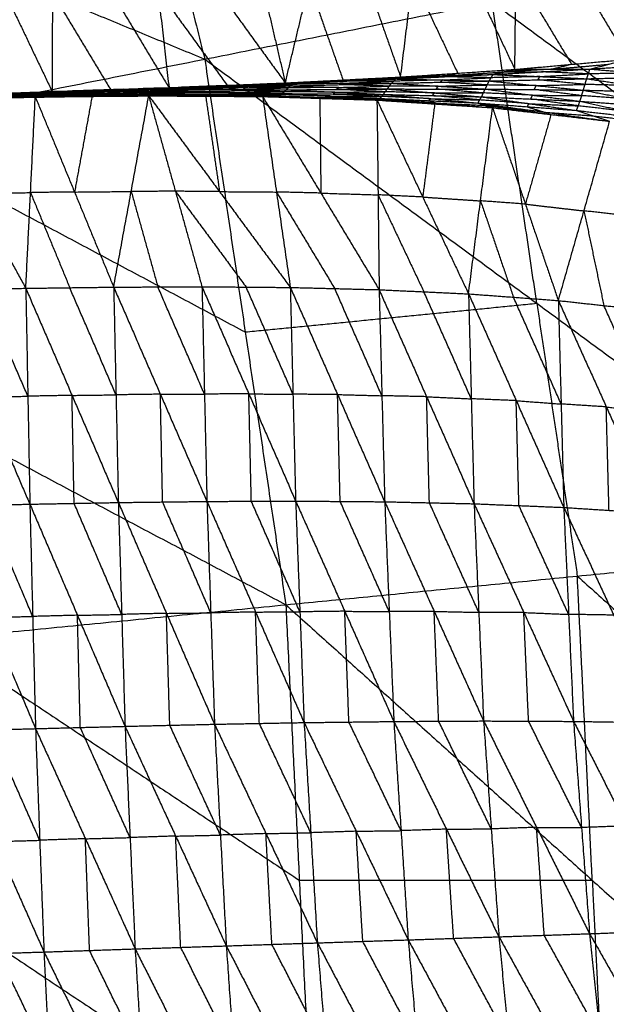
# Model space of a CAD drawing. Header units: millimetres. Extents: x -106 to 110, y -96 to 120.
# Tile 908 of 1020: x 66 to 73, y 14 to 26. Entities that reach past the tile are written whole.
import ezdxf

# ---------------------------------------------------------------- set-up
doc = ezdxf.new("R2010")
doc.units = ezdxf.units.MM
doc.header["$MEASUREMENT"] = 0
doc.layers.add('Default', color=7, linetype='Continuous', true_color=0x000000)

msp = doc.modelspace()

# ---------------------------------------------------------------- linework, layer by layer
at = {"layer": 'Default'}
for points in [[(66.306, 31.517, 4.188), (67.11, 28.31, 4.188), (67.913, 25.102, 4.188)], [(58.269, 29.079, 3.952), (63.091, 27.091, 4.07), (67.913, 25.102, 4.188)], [(71.628, 24.979, 0.912), (71.64, 26.146, 0.048), (71.653, 27.312, -0.817)], [(71.653, 27.312, -0.817), (72.319, 26.206, 0.12), (72.985, 25.1, 1.058)], [(68.878, 24.817, 0.674), (69.163, 26.006, -0.198), (69.447, 27.195, -1.069)], [(69.447, 27.195, -1.069), (69.853, 26.041, -0.142), (70.259, 24.888, 0.785)], [(70.259, 24.888, 0.785), (70.405, 26.069, -0.084), (70.551, 27.25, -0.953)], [(70.551, 27.25, -0.953), (71.09, 26.115, -0.02), (71.628, 24.979, 0.912)], [(66.087, 24.71, 0.496), (66.093, 25.886, -0.414), (66.099, 27.061, -1.323)], [(66.099, 27.061, -1.323), (66.792, 25.91, -0.373), (67.485, 24.76, 0.578)], [(67.217, 27.103, -1.252), (67.351, 25.931, -0.337), (67.485, 24.76, 0.578)], [(67.217, 27.103, -1.252), (68.048, 25.96, -0.289), (68.878, 24.817, 0.674)], [(68.333, 27.147, -1.169), (68.605, 25.982, -0.247), (68.878, 24.817, 0.674)], [(64.983, 27.02, -1.383), (65.535, 25.865, -0.444), (66.087, 24.71, 0.496)], [(67.913, 25.102, 4.188), (71.355, 25.787, 4.432), (74.797, 26.472, 4.676)], [(71.64, 26.146, 0.048), (71.974, 25.593, 0.516), (72.307, 25.04, 0.985)], [(69.163, 26.006, -0.198), (69.366, 25.429, 0.266), (69.569, 24.852, 0.729)], [(70.405, 26.069, -0.084), (70.675, 25.501, 0.382), (70.944, 24.933, 0.849)], [(66.093, 25.886, -0.414), (66.439, 25.31, 0.062), (66.786, 24.735, 0.537)], [(67.351, 25.931, -0.337), (67.766, 25.36, 0.144), (68.182, 24.788, 0.626)], [(71.355, 25.787, 4.432), (73.344, 24.323, 4.554), (75.333, 22.86, 4.676)], [(71.891, 22.175, 4.432), (71.623, 23.981, 4.432), (71.355, 25.787, 4.432)], [(59.675, 23.464, 3.952), (63.794, 24.283, 4.07), (67.913, 25.102, 4.188)], [(67.913, 25.102, 4.188), (68.398, 21.831, 4.188), (68.884, 18.561, 4.188)], [(67.913, 25.102, 4.188), (71.891, 22.175, 4.432), (75.869, 19.249, 4.676)], [(71.628, 24.979, 0.912), (72.307, 25.04, 0.985), (72.985, 25.1, 1.058)], [(72.078, 24.981, 0.898), (72.417, 25.011, 0.934), (72.756, 25.041, 0.97)], [(72.307, 25.04, 0.985), (72.192, 25.01, 0.941), (72.078, 24.981, 0.898)], [(72.527, 24.983, 0.883), (72.756, 25.041, 0.97), (72.985, 25.1, 1.058)], [(72.527, 24.983, 0.883), (73.094, 25.021, 0.919), (73.661, 25.058, 0.955)], [(70.201, 24.864, 0.737), (70.785, 24.891, 0.773), (71.368, 24.918, 0.81)], [(70.259, 24.888, 0.785), (70.944, 24.933, 0.849), (71.628, 24.979, 0.912)], [(70.259, 24.888, 0.785), (70.814, 24.903, 0.797), (71.368, 24.918, 0.81)], [(70.814, 24.903, 0.797), (71.156, 24.926, 0.829), (71.498, 24.949, 0.861)], [(70.944, 24.933, 0.849), (70.879, 24.918, 0.823), (70.814, 24.903, 0.797)], [(71.32, 24.84, 0.745), (71.344, 24.879, 0.777), (71.368, 24.918, 0.81)], [(71.368, 24.918, 0.81), (71.948, 24.95, 0.847), (72.527, 24.983, 0.883)], [(71.368, 24.918, 0.81), (71.498, 24.949, 0.861), (71.628, 24.979, 0.912)], [(71.368, 24.918, 0.81), (71.928, 24.893, 0.801), (72.489, 24.867, 0.792)], [(72.078, 24.981, 0.898), (71.788, 24.965, 0.879), (71.498, 24.949, 0.861)], [(71.498, 24.949, 0.861), (71.723, 24.95, 0.854), (71.948, 24.95, 0.847)], [(71.628, 24.979, 0.912), (72.078, 24.981, 0.898), (72.527, 24.983, 0.883)], [(71.928, 24.893, 0.801), (72.218, 24.909, 0.819), (72.508, 24.925, 0.837)], [(72.508, 24.925, 0.837), (72.228, 24.938, 0.842), (71.948, 24.95, 0.847)], [(72.489, 24.867, 0.792), (72.508, 24.925, 0.837), (72.527, 24.983, 0.883)], [(73.083, 24.938, 0.857), (72.795, 24.931, 0.847), (72.508, 24.925, 0.837)], [(72.527, 24.983, 0.883), (73.083, 24.938, 0.857), (73.638, 24.892, 0.831)], [(67.485, 24.76, 0.578), (68.182, 24.788, 0.626), (68.878, 24.817, 0.674)], [(67.485, 24.76, 0.578), (68.238, 24.787, 0.62), (68.99, 24.814, 0.661)], [(67.634, 24.765, 0.583), (68.01, 24.779, 0.604), (68.386, 24.792, 0.625)], [(67.782, 24.77, 0.588), (68.386, 24.792, 0.625), (68.99, 24.814, 0.661)], [(68.182, 24.788, 0.626), (68.21, 24.788, 0.623), (68.238, 24.787, 0.62)], [(68.238, 24.787, 0.62), (68.586, 24.801, 0.644), (68.934, 24.815, 0.668)], [(68.36, 24.776, 0.609), (68.662, 24.787, 0.628), (68.964, 24.798, 0.646)], [(68.964, 24.798, 0.646), (68.675, 24.795, 0.635), (68.386, 24.792, 0.625)], [(68.878, 24.817, 0.674), (69.569, 24.852, 0.729), (70.259, 24.888, 0.785)], [(68.878, 24.817, 0.674), (69.54, 24.84, 0.705), (70.201, 24.864, 0.737)], [(68.878, 24.817, 0.674), (68.934, 24.815, 0.668), (68.99, 24.814, 0.661)], [(69.54, 24.84, 0.705), (69.237, 24.828, 0.686), (68.934, 24.815, 0.668)], [(68.934, 24.815, 0.668), (69.265, 24.827, 0.683), (69.596, 24.839, 0.699)], [(68.938, 24.781, 0.63), (68.964, 24.798, 0.646), (68.99, 24.814, 0.661)], [(68.938, 24.781, 0.63), (69.543, 24.797, 0.661), (70.149, 24.812, 0.691)], [(69.57, 24.813, 0.676), (69.267, 24.806, 0.661), (68.964, 24.798, 0.646)], [(68.99, 24.814, 0.661), (69.596, 24.839, 0.699), (70.201, 24.864, 0.737)], [(68.99, 24.814, 0.661), (69.57, 24.813, 0.676), (70.149, 24.812, 0.691)], [(69.54, 24.84, 0.705), (69.885, 24.858, 0.733), (70.23, 24.876, 0.761)], [(69.569, 24.852, 0.729), (69.554, 24.846, 0.717), (69.54, 24.84, 0.705)], [(69.543, 24.797, 0.661), (69.557, 24.805, 0.669), (69.57, 24.813, 0.676)], [(70.124, 24.778, 0.685), (69.834, 24.787, 0.673), (69.543, 24.797, 0.661)], [(69.57, 24.813, 0.676), (69.872, 24.825, 0.695), (70.175, 24.838, 0.714)], [(70.175, 24.838, 0.714), (69.885, 24.838, 0.707), (69.596, 24.839, 0.699)], [(70.099, 24.744, 0.678), (70.124, 24.778, 0.685), (70.149, 24.812, 0.691)], [(70.149, 24.812, 0.691), (70.175, 24.838, 0.714), (70.201, 24.864, 0.737)], [(70.149, 24.812, 0.691), (70.734, 24.826, 0.718), (71.32, 24.84, 0.745)], [(70.149, 24.812, 0.691), (70.711, 24.778, 0.709), (71.273, 24.743, 0.726)], [(70.761, 24.852, 0.741), (70.468, 24.845, 0.727), (70.175, 24.838, 0.714)], [(70.201, 24.864, 0.737), (70.23, 24.876, 0.761), (70.259, 24.888, 0.785)], [(70.201, 24.864, 0.737), (70.761, 24.852, 0.741), (71.32, 24.84, 0.745)], [(70.814, 24.903, 0.797), (70.522, 24.889, 0.779), (70.23, 24.876, 0.761)], [(70.23, 24.876, 0.761), (70.507, 24.883, 0.767), (70.785, 24.891, 0.773)], [(70.711, 24.778, 0.709), (71.004, 24.785, 0.722), (71.297, 24.792, 0.736)], [(70.734, 24.826, 0.718), (70.748, 24.839, 0.73), (70.761, 24.852, 0.741)], [(71.297, 24.792, 0.736), (71.015, 24.809, 0.727), (70.734, 24.826, 0.718)], [(70.761, 24.852, 0.741), (71.052, 24.866, 0.759), (71.344, 24.879, 0.777)], [(71.344, 24.879, 0.777), (71.064, 24.885, 0.775), (70.785, 24.891, 0.773)], [(71.273, 24.743, 0.726), (71.297, 24.792, 0.736), (71.32, 24.84, 0.745)], [(71.884, 24.785, 0.755), (71.59, 24.789, 0.745), (71.297, 24.792, 0.736)], [(71.32, 24.84, 0.745), (71.904, 24.854, 0.768), (72.489, 24.867, 0.792)], [(71.32, 24.84, 0.745), (71.884, 24.785, 0.755), (72.448, 24.73, 0.765)], [(71.928, 24.893, 0.801), (71.636, 24.886, 0.789), (71.344, 24.879, 0.777)], [(71.884, 24.785, 0.755), (72.176, 24.792, 0.767), (72.468, 24.799, 0.778)], [(71.904, 24.854, 0.768), (71.916, 24.873, 0.785), (71.928, 24.893, 0.801)], [(72.468, 24.799, 0.778), (72.186, 24.826, 0.773), (71.904, 24.854, 0.768)], [(72.448, 24.73, 0.765), (72.468, 24.799, 0.778), (72.489, 24.867, 0.792)], [(73.048, 24.784, 0.794), (72.758, 24.792, 0.786), (72.468, 24.799, 0.778)], [(72.489, 24.867, 0.792), (73.063, 24.88, 0.811), (73.638, 24.892, 0.831)], [(72.489, 24.867, 0.792), (73.048, 24.784, 0.794), (73.608, 24.701, 0.796)], [(64.681, 24.662, 0.426), (65.624, 24.696, 0.473), (66.566, 24.729, 0.519)], [(64.681, 24.662, 0.426), (65.384, 24.686, 0.461), (66.087, 24.71, 0.496)], [(65.013, 24.675, 0.44), (65.484, 24.692, 0.463), (65.956, 24.709, 0.487)], [(65.278, 24.662, 0.435), (65.882, 24.676, 0.466), (66.486, 24.691, 0.496)], [(65.898, 24.685, 0.468), (65.596, 24.678, 0.453), (65.294, 24.671, 0.437)], [(65.31, 24.679, 0.44), (65.917, 24.697, 0.471), (66.524, 24.716, 0.502)], [(65.31, 24.679, 0.44), (65.898, 24.685, 0.468), (66.486, 24.691, 0.496)], [(65.935, 24.702, 0.478), (65.631, 24.693, 0.463), (65.328, 24.684, 0.447)], [(65.345, 24.688, 0.454), (65.956, 24.709, 0.487), (66.566, 24.729, 0.519)], [(65.345, 24.688, 0.454), (65.935, 24.702, 0.478), (66.524, 24.716, 0.502)], [(65.624, 24.696, 0.473), (65.975, 24.708, 0.49), (66.327, 24.72, 0.507)], [(65.865, 24.665, 0.467), (66.166, 24.672, 0.482), (66.468, 24.679, 0.498)], [(65.882, 24.676, 0.466), (65.89, 24.681, 0.467), (65.898, 24.685, 0.468)], [(66.468, 24.679, 0.498), (66.175, 24.678, 0.482), (65.882, 24.676, 0.466)], [(65.898, 24.685, 0.468), (66.201, 24.694, 0.483), (66.505, 24.703, 0.499)], [(66.505, 24.703, 0.499), (66.211, 24.7, 0.485), (65.917, 24.697, 0.471)], [(65.917, 24.697, 0.471), (65.926, 24.7, 0.474), (65.935, 24.702, 0.478)], [(65.935, 24.702, 0.478), (66.24, 24.712, 0.494), (66.545, 24.723, 0.51)], [(66.545, 24.723, 0.51), (66.25, 24.716, 0.498), (65.956, 24.709, 0.487)], [(66.087, 24.71, 0.496), (66.934, 24.74, 0.542), (67.782, 24.77, 0.588)], [(66.087, 24.71, 0.496), (66.786, 24.735, 0.537), (67.485, 24.76, 0.578)], [(66.087, 24.71, 0.496), (66.327, 24.72, 0.507), (66.566, 24.729, 0.519)], [(66.327, 24.72, 0.507), (66.75, 24.735, 0.531), (67.174, 24.75, 0.554)], [(66.934, 24.74, 0.542), (66.63, 24.73, 0.525), (66.327, 24.72, 0.507)], [(66.451, 24.668, 0.499), (66.468, 24.679, 0.498), (66.486, 24.691, 0.496)], [(66.451, 24.668, 0.499), (67.05, 24.676, 0.531), (67.65, 24.684, 0.563)], [(67.068, 24.687, 0.529), (66.768, 24.683, 0.514), (66.468, 24.679, 0.498)], [(66.486, 24.691, 0.496), (66.505, 24.703, 0.499), (66.524, 24.716, 0.502)], [(66.486, 24.691, 0.496), (67.088, 24.703, 0.528), (67.69, 24.716, 0.559)], [(66.486, 24.691, 0.496), (67.068, 24.687, 0.529), (67.65, 24.684, 0.563)], [(67.107, 24.716, 0.53), (66.806, 24.71, 0.515), (66.505, 24.703, 0.499)], [(66.524, 24.716, 0.502), (67.129, 24.733, 0.534), (67.734, 24.749, 0.566)], [(66.524, 24.716, 0.502), (66.545, 24.723, 0.51), (66.566, 24.729, 0.519)], [(66.524, 24.716, 0.502), (67.107, 24.716, 0.53), (67.69, 24.716, 0.559)], [(67.15, 24.739, 0.542), (66.848, 24.731, 0.526), (66.545, 24.723, 0.51)], [(66.566, 24.729, 0.519), (67.174, 24.75, 0.554), (67.782, 24.77, 0.588)], [(66.566, 24.729, 0.519), (67.15, 24.739, 0.542), (67.734, 24.749, 0.566)], [(66.786, 24.735, 0.537), (66.86, 24.738, 0.54), (66.934, 24.74, 0.542)], [(66.934, 24.74, 0.542), (67.284, 24.753, 0.563), (67.634, 24.765, 0.583)], [(67.033, 24.666, 0.538), (67.332, 24.67, 0.554), (67.632, 24.674, 0.57)], [(67.05, 24.676, 0.531), (67.059, 24.682, 0.53), (67.068, 24.687, 0.529)], [(67.632, 24.674, 0.57), (67.341, 24.675, 0.55), (67.05, 24.676, 0.531)], [(67.068, 24.687, 0.529), (67.369, 24.694, 0.545), (67.67, 24.7, 0.561)], [(67.088, 24.703, 0.528), (67.097, 24.71, 0.529), (67.107, 24.716, 0.53)], [(67.67, 24.7, 0.561), (67.379, 24.702, 0.544), (67.088, 24.703, 0.528)], [(67.107, 24.716, 0.53), (67.409, 24.724, 0.547), (67.712, 24.733, 0.563)], [(67.129, 24.733, 0.534), (67.14, 24.736, 0.538), (67.15, 24.739, 0.542)], [(67.712, 24.733, 0.563), (67.42, 24.733, 0.548), (67.129, 24.733, 0.534)], [(67.15, 24.739, 0.542), (67.454, 24.75, 0.56), (67.758, 24.76, 0.577)], [(67.758, 24.76, 0.577), (67.466, 24.755, 0.565), (67.174, 24.75, 0.554)], [(67.485, 24.76, 0.578), (67.634, 24.765, 0.583), (67.782, 24.77, 0.588)], [(67.614, 24.664, 0.577), (67.632, 24.674, 0.57), (67.65, 24.684, 0.563)], [(68.229, 24.671, 0.605), (67.93, 24.672, 0.587), (67.632, 24.674, 0.57)], [(68.238, 24.787, 0.62), (67.936, 24.776, 0.601), (67.634, 24.765, 0.583)], [(67.65, 24.684, 0.563), (67.67, 24.7, 0.561), (67.69, 24.716, 0.559)], [(67.65, 24.684, 0.563), (68.248, 24.686, 0.594), (68.846, 24.689, 0.626)], [(67.65, 24.684, 0.563), (68.229, 24.671, 0.605), (68.807, 24.658, 0.647)], [(68.268, 24.702, 0.593), (67.969, 24.701, 0.577), (67.67, 24.7, 0.561)], [(67.69, 24.716, 0.559), (67.712, 24.733, 0.563), (67.734, 24.749, 0.566)], [(67.69, 24.716, 0.559), (68.29, 24.725, 0.59), (68.89, 24.734, 0.621)], [(67.69, 24.716, 0.559), (68.268, 24.702, 0.593), (68.846, 24.689, 0.626)], [(68.312, 24.742, 0.593), (68.012, 24.737, 0.578), (67.712, 24.733, 0.563)], [(67.734, 24.749, 0.566), (68.336, 24.765, 0.598), (68.938, 24.781, 0.63)], [(67.734, 24.749, 0.566), (67.758, 24.76, 0.577), (67.782, 24.77, 0.588)], [(67.734, 24.749, 0.566), (68.312, 24.742, 0.593), (68.89, 24.734, 0.621)], [(68.36, 24.776, 0.609), (68.059, 24.768, 0.593), (67.758, 24.76, 0.577)], [(67.782, 24.77, 0.588), (68.36, 24.776, 0.609), (68.938, 24.781, 0.63)], [(68.211, 24.661, 0.612), (68.22, 24.666, 0.608), (68.229, 24.671, 0.605)], [(68.229, 24.671, 0.605), (68.528, 24.672, 0.621), (68.827, 24.674, 0.636)], [(68.248, 24.686, 0.594), (68.258, 24.694, 0.593), (68.268, 24.702, 0.593)], [(68.827, 24.674, 0.636), (68.538, 24.68, 0.615), (68.248, 24.686, 0.594)], [(68.268, 24.702, 0.593), (68.568, 24.707, 0.608), (68.868, 24.711, 0.623)], [(68.29, 24.725, 0.59), (68.301, 24.733, 0.592), (68.312, 24.742, 0.593)], [(68.868, 24.711, 0.623), (68.579, 24.718, 0.607), (68.29, 24.725, 0.59)], [(68.312, 24.742, 0.593), (68.613, 24.75, 0.61), (68.914, 24.758, 0.626)], [(68.336, 24.765, 0.598), (68.348, 24.771, 0.604), (68.36, 24.776, 0.609)], [(68.914, 24.758, 0.626), (68.625, 24.762, 0.612), (68.336, 24.765, 0.598)], [(68.807, 24.658, 0.647), (68.827, 24.674, 0.636), (68.846, 24.689, 0.626)], [(69.429, 24.66, 0.673), (69.128, 24.667, 0.655), (68.827, 24.674, 0.636)], [(68.846, 24.689, 0.626), (68.868, 24.711, 0.623), (68.89, 24.734, 0.621)], [(68.846, 24.689, 0.626), (69.429, 24.66, 0.673), (70.012, 24.631, 0.719)], [(68.846, 24.689, 0.626), (69.45, 24.684, 0.656), (70.054, 24.679, 0.686)], [(69.472, 24.706, 0.654), (69.17, 24.709, 0.638), (68.868, 24.711, 0.623)], [(68.89, 24.734, 0.621), (68.914, 24.758, 0.626), (68.938, 24.781, 0.63)], [(68.89, 24.734, 0.621), (69.495, 24.739, 0.65), (70.099, 24.744, 0.678)], [(68.89, 24.734, 0.621), (69.472, 24.706, 0.654), (70.054, 24.679, 0.686)], [(69.519, 24.763, 0.654), (69.216, 24.76, 0.64), (68.914, 24.758, 0.626)], [(68.938, 24.781, 0.63), (69.519, 24.763, 0.654), (70.099, 24.744, 0.678)], [(69.45, 24.684, 0.656), (69.461, 24.695, 0.655), (69.472, 24.706, 0.654)], [(70.033, 24.655, 0.703), (69.741, 24.669, 0.679), (69.45, 24.684, 0.656)], [(69.472, 24.706, 0.654), (69.774, 24.709, 0.668), (70.076, 24.711, 0.682)], [(69.495, 24.739, 0.65), (69.507, 24.751, 0.652), (69.519, 24.763, 0.654)], [(70.076, 24.711, 0.682), (69.785, 24.725, 0.666), (69.495, 24.739, 0.65)], [(69.519, 24.763, 0.654), (69.821, 24.77, 0.669), (70.124, 24.778, 0.685)], [(70.012, 24.631, 0.719), (70.033, 24.655, 0.703), (70.054, 24.679, 0.686)], [(70.054, 24.679, 0.686), (70.076, 24.711, 0.682), (70.099, 24.744, 0.678)], [(70.054, 24.679, 0.686), (70.62, 24.628, 0.738), (71.186, 24.576, 0.79)], [(70.054, 24.679, 0.686), (70.641, 24.664, 0.713), (71.229, 24.65, 0.739)], [(70.664, 24.697, 0.709), (70.37, 24.704, 0.695), (70.076, 24.711, 0.682)], [(70.099, 24.744, 0.678), (70.664, 24.697, 0.709), (71.229, 24.65, 0.739)], [(70.099, 24.744, 0.678), (70.686, 24.744, 0.702), (71.273, 24.743, 0.726)], [(70.711, 24.778, 0.709), (70.417, 24.778, 0.697), (70.124, 24.778, 0.685)], [(70.641, 24.664, 0.713), (70.652, 24.681, 0.711), (70.664, 24.697, 0.709)], [(70.664, 24.697, 0.709), (70.957, 24.697, 0.721), (71.251, 24.697, 0.733)], [(70.686, 24.744, 0.702), (70.698, 24.761, 0.705), (70.711, 24.778, 0.709)], [(71.251, 24.697, 0.733), (70.968, 24.72, 0.717), (70.686, 24.744, 0.702)], [(71.229, 24.65, 0.739), (71.251, 24.697, 0.733), (71.273, 24.743, 0.726)], [(71.84, 24.67, 0.756), (71.546, 24.683, 0.744), (71.251, 24.697, 0.733)], [(71.273, 24.743, 0.726), (71.84, 24.67, 0.756), (72.408, 24.597, 0.786)], [(71.273, 24.743, 0.726), (71.86, 24.737, 0.746), (72.448, 24.73, 0.765)], [(71.818, 24.624, 0.762), (71.829, 24.647, 0.759), (71.84, 24.67, 0.756)], [(71.84, 24.67, 0.756), (72.134, 24.667, 0.766), (72.428, 24.664, 0.775)], [(71.86, 24.737, 0.746), (71.872, 24.761, 0.751), (71.884, 24.785, 0.755)], [(72.428, 24.664, 0.775), (72.144, 24.7, 0.761), (71.86, 24.737, 0.746)], [(72.408, 24.597, 0.786), (72.428, 24.664, 0.775), (72.448, 24.73, 0.765)], [(72.448, 24.73, 0.765), (73.012, 24.622, 0.795), (73.575, 24.514, 0.825)], [(72.448, 24.73, 0.765), (73.028, 24.716, 0.781), (73.608, 24.701, 0.796)], [(64.524, 24.626, 0.418), (65.203, 24.637, 0.451), (65.883, 24.649, 0.484)], [(64.524, 24.626, 0.418), (65.147, 23.491, -0.52), (65.769, 22.355, -1.457)], [(65.224, 24.636, 0.448), (65.822, 24.645, 0.479), (66.42, 24.655, 0.51)], [(65.224, 24.636, 0.448), (65.554, 24.643, 0.466), (65.883, 24.649, 0.484)], [(65.835, 24.65, 0.474), (65.536, 24.645, 0.458), (65.237, 24.641, 0.443)], [(65.25, 24.645, 0.438), (65.85, 24.656, 0.468), (66.451, 24.668, 0.499)], [(65.25, 24.645, 0.438), (65.835, 24.65, 0.474), (66.42, 24.655, 0.51)], [(65.865, 24.665, 0.467), (65.564, 24.659, 0.452), (65.264, 24.653, 0.437)], [(65.278, 24.662, 0.435), (65.865, 24.665, 0.467), (66.451, 24.668, 0.499)], [(65.554, 24.643, 0.466), (65.852, 24.647, 0.481), (66.151, 24.652, 0.497)], [(65.769, 22.355, -1.457), (65.826, 23.502, -0.487), (65.883, 24.649, 0.484)], [(66.151, 24.652, 0.497), (65.987, 24.649, 0.488), (65.822, 24.645, 0.479)], [(65.822, 24.645, 0.479), (65.828, 24.648, 0.477), (65.835, 24.65, 0.474)], [(65.835, 24.65, 0.474), (66.135, 24.655, 0.489), (66.435, 24.661, 0.505)], [(65.85, 24.656, 0.468), (65.857, 24.661, 0.468), (65.865, 24.665, 0.467)], [(66.435, 24.661, 0.505), (66.143, 24.659, 0.487), (65.85, 24.656, 0.468)], [(65.883, 24.649, 0.484), (66.563, 24.656, 0.522), (67.242, 24.662, 0.561)], [(65.883, 24.649, 0.484), (66.151, 24.652, 0.497), (66.42, 24.655, 0.51)], [(65.883, 24.649, 0.484), (66.353, 23.509, -0.457), (66.822, 22.369, -1.397)], [(66.831, 24.658, 0.536), (66.491, 24.655, 0.516), (66.151, 24.652, 0.497)], [(66.151, 24.652, 0.497), (66.357, 24.654, 0.51), (66.563, 24.656, 0.522)], [(66.563, 24.656, 0.522), (66.458, 24.082, 0.033), (66.353, 23.509, -0.457)], [(66.42, 24.655, 0.51), (66.435, 24.661, 0.505), (66.451, 24.668, 0.499)], [(66.42, 24.655, 0.51), (67.017, 24.659, 0.544), (67.614, 24.664, 0.577)], [(66.42, 24.655, 0.51), (66.831, 24.658, 0.536), (67.242, 24.662, 0.561)], [(67.033, 24.666, 0.538), (66.734, 24.664, 0.521), (66.435, 24.661, 0.505)], [(66.451, 24.668, 0.499), (67.033, 24.666, 0.538), (67.614, 24.664, 0.577)], [(66.822, 22.369, -1.397), (67.032, 23.516, -0.418), (67.242, 24.662, 0.561)], [(66.831, 24.658, 0.536), (67.13, 24.661, 0.552), (67.428, 24.663, 0.569)], [(67.017, 24.659, 0.544), (66.924, 24.659, 0.54), (66.831, 24.658, 0.536)], [(67.017, 24.659, 0.544), (67.025, 24.663, 0.541), (67.033, 24.666, 0.538)], [(67.242, 24.662, 0.561), (67.428, 24.663, 0.569), (67.614, 24.664, 0.577)], [(67.242, 24.662, 0.561), (67.561, 23.518, -0.382), (67.88, 22.374, -1.325)], [(67.242, 24.662, 0.561), (67.924, 24.658, 0.606), (68.606, 24.654, 0.651)], [(67.242, 24.662, 0.561), (68.09, 23.514, -0.339), (68.938, 22.365, -1.239)], [(67.428, 24.663, 0.569), (67.676, 24.661, 0.588), (67.924, 24.658, 0.606)], [(68.11, 24.659, 0.614), (67.769, 24.661, 0.592), (67.428, 24.663, 0.569)], [(67.614, 24.664, 0.577), (68.11, 24.659, 0.614), (68.606, 24.654, 0.651)], [(67.614, 24.664, 0.577), (68.211, 24.661, 0.612), (68.807, 24.658, 0.647)], [(67.924, 24.658, 0.606), (68.007, 24.086, 0.133), (68.09, 23.514, -0.339)], [(68.211, 24.661, 0.612), (68.161, 24.66, 0.613), (68.11, 24.659, 0.614)], [(68.11, 24.659, 0.614), (68.409, 24.658, 0.632), (68.707, 24.656, 0.649)], [(68.606, 24.654, 0.651), (68.707, 24.656, 0.649), (68.807, 24.658, 0.647)], [(68.606, 24.654, 0.651), (68.772, 23.509, -0.294), (68.938, 22.365, -1.239)], [(68.606, 24.654, 0.651), (69.291, 24.632, 0.703), (69.976, 24.611, 0.756)], [(68.606, 24.654, 0.651), (69.304, 23.496, -0.243), (70.002, 22.338, -1.137)], [(68.707, 24.656, 0.649), (68.999, 24.644, 0.676), (69.291, 24.632, 0.703)], [(69.391, 24.635, 0.701), (69.049, 24.645, 0.675), (68.707, 24.656, 0.649)], [(68.807, 24.658, 0.647), (69.391, 24.635, 0.701), (69.976, 24.611, 0.756)], [(68.807, 24.658, 0.647), (69.41, 24.644, 0.683), (70.012, 24.631, 0.719)], [(69.291, 24.632, 0.703), (69.298, 24.064, 0.23), (69.304, 23.496, -0.243)], [(69.41, 24.644, 0.683), (69.4, 24.64, 0.692), (69.391, 24.635, 0.701)], [(69.391, 24.635, 0.701), (69.693, 24.628, 0.72), (69.994, 24.621, 0.738)], [(69.41, 24.644, 0.683), (69.419, 24.652, 0.678), (69.429, 24.66, 0.673)], [(69.429, 24.66, 0.673), (69.731, 24.657, 0.688), (70.033, 24.655, 0.703)], [(69.976, 24.611, 0.756), (69.994, 24.621, 0.738), (70.012, 24.631, 0.719)], [(69.976, 24.611, 0.756), (69.989, 23.475, -0.191), (70.002, 22.338, -1.137)], [(69.976, 24.611, 0.756), (70.524, 23.449, -0.13), (71.073, 22.288, -1.016)], [(69.976, 24.611, 0.756), (70.668, 24.565, 0.817), (71.36, 24.519, 0.877)], [(69.994, 24.621, 0.738), (70.331, 24.593, 0.777), (70.668, 24.565, 0.817)], [(70.686, 24.575, 0.798), (70.34, 24.598, 0.768), (69.994, 24.621, 0.738)], [(70.012, 24.631, 0.719), (70.599, 24.604, 0.755), (71.186, 24.576, 0.79)], [(70.012, 24.631, 0.719), (70.686, 24.575, 0.798), (71.36, 24.519, 0.877)], [(70.62, 24.628, 0.738), (70.326, 24.641, 0.72), (70.033, 24.655, 0.703)], [(70.668, 24.565, 0.817), (70.596, 24.007, 0.343), (70.524, 23.449, -0.13)], [(70.599, 24.604, 0.755), (70.609, 24.616, 0.746), (70.62, 24.628, 0.738)], [(70.599, 24.604, 0.755), (70.642, 24.589, 0.777), (70.686, 24.575, 0.798)], [(70.62, 24.628, 0.738), (70.914, 24.62, 0.751), (71.207, 24.613, 0.765)], [(71.207, 24.613, 0.765), (70.924, 24.639, 0.739), (70.641, 24.664, 0.713)], [(70.686, 24.575, 0.798), (70.979, 24.561, 0.816), (71.273, 24.548, 0.834)], [(71.186, 24.576, 0.79), (71.207, 24.613, 0.765), (71.229, 24.65, 0.739)], [(71.186, 24.576, 0.79), (71.273, 24.548, 0.834), (71.36, 24.519, 0.877)], [(71.186, 24.576, 0.79), (71.776, 24.532, 0.826), (72.367, 24.487, 0.861)], [(71.186, 24.576, 0.79), (71.975, 24.467, 0.904), (72.763, 24.357, 1.018)], [(71.798, 24.568, 0.8), (71.502, 24.591, 0.782), (71.207, 24.613, 0.765)], [(71.229, 24.65, 0.739), (71.798, 24.568, 0.8), (72.367, 24.487, 0.861)], [(71.229, 24.65, 0.739), (71.818, 24.624, 0.762), (72.408, 24.597, 0.786)], [(71.776, 24.532, 0.826), (71.787, 24.55, 0.813), (71.798, 24.568, 0.8)], [(71.798, 24.568, 0.8), (72.092, 24.555, 0.812), (72.387, 24.542, 0.823)], [(72.387, 24.542, 0.823), (72.103, 24.583, 0.793), (71.818, 24.624, 0.762)], [(72.367, 24.487, 0.861), (72.387, 24.542, 0.823), (72.408, 24.597, 0.786)], [(72.408, 24.597, 0.786), (72.973, 24.474, 0.859), (73.538, 24.352, 0.932)], [(72.408, 24.597, 0.786), (72.992, 24.556, 0.805), (73.575, 24.514, 0.825)], [(73.012, 24.622, 0.795), (72.72, 24.643, 0.785), (72.428, 24.664, 0.775)], [(71.073, 22.288, -1.016), (71.216, 23.403, -0.07), (71.36, 24.519, 0.877)], [(71.273, 24.548, 0.834), (71.667, 24.493, 0.891), (72.061, 24.438, 0.947)], [(71.975, 24.467, 0.904), (71.624, 24.507, 0.869), (71.273, 24.548, 0.834)], [(71.36, 24.519, 0.877), (71.754, 23.364, 0.001), (72.149, 22.208, -0.876)], [(71.36, 24.519, 0.877), (72.061, 24.438, 0.947), (72.763, 24.357, 1.018)], [(72.061, 24.438, 0.947), (71.908, 23.901, 0.474), (71.754, 23.364, 0.001)], [(71.776, 24.532, 0.826), (71.875, 24.499, 0.865), (71.975, 24.467, 0.904)], [(71.975, 24.467, 0.904), (72.27, 24.444, 0.922), (72.565, 24.422, 0.939)], [(72.367, 24.487, 0.861), (72.565, 24.422, 0.939), (72.763, 24.357, 1.018)], [(72.367, 24.487, 0.861), (72.952, 24.419, 0.897), (73.538, 24.352, 0.932)], [(72.973, 24.474, 0.859), (72.68, 24.508, 0.841), (72.387, 24.542, 0.823)], [(72.149, 22.208, -0.876), (72.456, 23.283, 0.071), (72.763, 24.357, 1.018)], [(72.565, 24.422, 0.939), (72.858, 24.388, 0.957), (73.15, 24.354, 0.975)], [(63.794, 24.283, 4.07), (66.096, 23.057, 4.129), (68.398, 21.831, 4.188)], [(65.147, 23.491, -0.52), (65.486, 23.496, -0.503), (65.826, 23.502, -0.487)], [(66.353, 23.509, -0.457), (66.089, 23.506, -0.472), (65.826, 23.502, -0.487)], [(65.826, 23.502, -0.487), (66.061, 22.932, -0.957), (66.296, 22.362, -1.427)], [(66.353, 23.509, -0.457), (66.692, 23.512, -0.437), (67.032, 23.516, -0.418)], [(67.561, 23.518, -0.382), (67.297, 23.517, -0.4), (67.032, 23.516, -0.418)], [(67.032, 23.516, -0.418), (67.192, 22.943, -0.889), (67.351, 22.371, -1.361)], [(67.561, 23.518, -0.382), (67.985, 22.944, -0.832), (68.409, 22.369, -1.282)], [(68.09, 23.514, -0.339), (67.826, 23.516, -0.36), (67.561, 23.518, -0.382)], [(68.09, 23.514, -0.339), (68.431, 23.511, -0.317), (68.772, 23.509, -0.294)], [(68.772, 23.509, -0.294), (69.121, 22.93, -0.741), (69.47, 22.352, -1.188)], [(69.304, 23.496, -0.243), (69.038, 23.503, -0.268), (68.772, 23.509, -0.294)], [(69.304, 23.496, -0.243), (69.646, 23.485, -0.217), (69.989, 23.475, -0.191)], [(59.675, 23.464, 3.952), (64.279, 21.012, 4.07), (68.884, 18.561, 4.188)], [(69.989, 23.475, -0.191), (70.263, 22.894, -0.634), (70.538, 22.313, -1.077)], [(70.524, 23.449, -0.13), (70.257, 23.462, -0.16), (69.989, 23.475, -0.191)], [(70.524, 23.449, -0.13), (70.87, 23.426, -0.1), (71.216, 23.403, -0.07)], [(71.216, 23.403, -0.07), (71.414, 22.826, -0.508), (71.611, 22.248, -0.946)], [(71.754, 23.364, 0.001), (71.485, 23.384, -0.034), (71.216, 23.403, -0.07)], [(71.754, 23.364, 0.001), (72.105, 23.323, 0.036), (72.456, 23.283, 0.071)], [(72.456, 23.283, 0.071), (72.575, 22.715, -0.361), (72.694, 22.148, -0.794)], [(73.001, 23.223, 0.153), (72.729, 23.253, 0.112), (72.456, 23.283, 0.071)], [(64.714, 22.337, -1.508), (65.241, 22.346, -1.482), (65.769, 22.355, -1.457)], [(64.714, 22.337, -1.508), (65.266, 21.052, -1.994), (65.818, 19.767, -2.481)], [(65.794, 21.061, -1.969), (65.517, 21.704, -1.726), (65.241, 22.346, -1.482)], [(65.769, 22.355, -1.457), (66.296, 22.362, -1.427), (66.822, 22.369, -1.397)], [(65.769, 22.355, -1.457), (65.794, 21.061, -1.969), (65.818, 19.767, -2.481)], [(65.769, 22.355, -1.457), (66.323, 21.071, -1.94), (66.878, 19.787, -2.424)], [(66.85, 21.078, -1.91), (66.573, 21.72, -1.669), (66.296, 22.362, -1.427)], [(66.822, 22.369, -1.397), (67.351, 22.371, -1.361), (67.88, 22.374, -1.325)], [(66.822, 22.369, -1.397), (66.85, 21.078, -1.91), (66.878, 19.787, -2.424)], [(66.822, 22.369, -1.397), (67.381, 21.085, -1.875), (67.939, 19.8, -2.353)], [(67.91, 21.087, -1.839), (67.63, 21.729, -1.6), (67.351, 22.371, -1.361)], [(67.88, 22.374, -1.325), (67.91, 21.087, -1.839), (67.939, 19.8, -2.353)], [(67.88, 22.374, -1.325), (68.409, 22.369, -1.282), (68.938, 22.365, -1.239)], [(67.88, 22.374, -1.325), (68.441, 21.089, -1.795), (69.002, 19.804, -2.266)], [(68.97, 21.085, -1.752), (68.69, 21.727, -1.517), (68.409, 22.369, -1.282)], [(68.938, 22.365, -1.239), (68.97, 21.085, -1.752), (69.002, 19.804, -2.266)], [(68.938, 22.365, -1.239), (69.47, 22.352, -1.188), (70.002, 22.338, -1.137)], [(68.938, 22.365, -1.239), (69.504, 21.081, -1.699), (70.069, 19.796, -2.158)], [(70.035, 21.067, -1.648), (69.753, 21.709, -1.418), (69.47, 22.352, -1.188)], [(70.002, 22.338, -1.137), (70.035, 21.067, -1.648), (70.069, 19.796, -2.158)], [(70.002, 22.338, -1.137), (70.538, 22.313, -1.077), (71.073, 22.288, -1.016)], [(70.002, 22.338, -1.137), (70.571, 21.055, -1.582), (71.139, 19.772, -2.028)], [(71.106, 21.03, -1.522), (70.822, 21.672, -1.299), (70.538, 22.313, -1.077)], [(71.073, 22.288, -1.016), (71.106, 21.03, -1.522), (71.139, 19.772, -2.028)], [(71.073, 22.288, -1.016), (71.611, 22.248, -0.946), (72.149, 22.208, -0.876)], [(71.073, 22.288, -1.016), (71.644, 21.008, -1.444), (72.214, 19.728, -1.872)], [(72.182, 20.968, -1.374), (71.896, 21.608, -1.16), (71.611, 22.248, -0.946)], [(72.149, 22.208, -0.876), (72.182, 20.968, -1.374), (72.214, 19.728, -1.872)], [(72.149, 22.208, -0.876), (72.694, 22.148, -0.794), (73.239, 22.088, -0.712)], [(72.149, 22.208, -0.876), (72.723, 20.933, -1.282), (73.297, 19.657, -1.688)], [(68.398, 21.831, 4.188), (70.145, 22.003, 4.31), (71.891, 22.175, 4.432)], [(71.891, 22.175, 4.432), (72.133, 20.54, 4.432), (72.376, 18.905, 4.432)], [(73.268, 20.873, -1.2), (72.981, 21.511, -0.997), (72.694, 22.148, -0.794)], [(65.266, 21.052, -1.994), (65.53, 21.056, -1.982), (65.794, 21.061, -1.969)], [(66.323, 21.071, -1.94), (66.058, 21.066, -1.955), (65.794, 21.061, -1.969)], [(66.323, 21.071, -1.94), (66.587, 21.074, -1.925), (66.85, 21.078, -1.91)], [(66.348, 19.777, -2.452), (66.336, 20.424, -2.196), (66.323, 21.071, -1.94)], [(67.381, 21.085, -1.875), (67.115, 21.081, -1.893), (66.85, 21.078, -1.91)], [(67.381, 21.085, -1.875), (67.645, 21.086, -1.857), (67.91, 21.087, -1.839)], [(67.408, 19.793, -2.388), (67.395, 20.439, -2.132), (67.381, 21.085, -1.875)], [(68.441, 21.089, -1.795), (68.175, 21.088, -1.817), (67.91, 21.087, -1.839)], [(68.471, 19.802, -2.309), (68.456, 20.446, -2.052), (68.441, 21.089, -1.795)], [(68.441, 21.089, -1.795), (68.706, 21.087, -1.774), (68.97, 21.085, -1.752)], [(69.504, 21.081, -1.699), (69.237, 21.083, -1.726), (68.97, 21.085, -1.752)], [(69.535, 19.8, -2.212), (69.519, 20.44, -1.955), (69.504, 21.081, -1.699)], [(69.504, 21.081, -1.699), (69.769, 21.074, -1.673), (70.035, 21.067, -1.648)], [(70.571, 21.055, -1.582), (70.303, 21.061, -1.615), (70.035, 21.067, -1.648)], [(70.604, 19.784, -2.093), (70.587, 20.42, -1.838), (70.571, 21.055, -1.582)], [(70.571, 21.055, -1.582), (70.839, 21.043, -1.552), (71.106, 21.03, -1.522)], [(71.644, 21.008, -1.444), (71.375, 21.019, -1.483), (71.106, 21.03, -1.522)], [(71.677, 19.75, -1.95), (71.66, 20.379, -1.697), (71.644, 21.008, -1.444)], [(71.644, 21.008, -1.444), (71.913, 20.988, -1.409), (72.182, 20.968, -1.374)], [(72.723, 20.933, -1.282), (72.452, 20.95, -1.328), (72.182, 20.968, -1.374)], [(72.756, 19.693, -1.78), (72.739, 20.313, -1.531), (72.723, 20.933, -1.282)], [(72.723, 20.933, -1.282), (72.996, 20.903, -1.241), (73.268, 20.873, -1.2)], [(64.759, 19.743, -2.528), (65.289, 19.755, -2.504), (65.818, 19.767, -2.481)], [(64.759, 19.743, -2.528), (65.322, 18.41, -2.626), (65.886, 17.076, -2.725)], [(65.852, 18.421, -2.603), (65.57, 19.088, -2.554), (65.289, 19.755, -2.504)], [(65.818, 19.767, -2.481), (66.348, 19.777, -2.452), (66.878, 19.787, -2.424)], [(65.818, 19.767, -2.481), (65.852, 18.421, -2.603), (65.886, 17.076, -2.725)], [(65.818, 19.767, -2.481), (66.388, 18.435, -2.576), (66.958, 17.104, -2.671)], [(66.918, 18.445, -2.547), (66.633, 19.111, -2.5), (66.348, 19.777, -2.452)], [(66.878, 19.787, -2.424), (67.408, 19.793, -2.388), (67.939, 19.8, -2.353)], [(66.878, 19.787, -2.424), (66.918, 18.445, -2.547), (66.958, 17.104, -2.671)], [(66.878, 19.787, -2.424), (67.454, 18.458, -2.514), (68.03, 17.129, -2.604)], [(67.985, 18.464, -2.478), (67.697, 19.129, -2.433), (67.408, 19.793, -2.388)], [(67.939, 19.8, -2.353), (68.471, 19.802, -2.309), (69.002, 19.804, -2.266)], [(67.939, 19.8, -2.353), (67.985, 18.464, -2.478), (68.03, 17.129, -2.604)], [(67.939, 19.8, -2.353), (68.521, 18.474, -2.436), (69.103, 17.149, -2.519)], [(69.053, 18.476, -2.392), (68.762, 19.139, -2.351), (68.471, 19.802, -2.309)], [(69.002, 19.804, -2.266), (69.053, 18.476, -2.392), (69.103, 17.149, -2.519)], [(69.002, 19.804, -2.266), (69.535, 19.8, -2.212), (70.069, 19.796, -2.158)], [(69.002, 19.804, -2.266), (69.59, 18.483, -2.339), (70.178, 17.162, -2.413)], [(70.123, 18.479, -2.286), (69.829, 19.14, -2.249), (69.535, 19.8, -2.212)], [(70.069, 19.796, -2.158), (70.123, 18.479, -2.286), (70.178, 17.162, -2.413)], [(70.069, 19.796, -2.158), (70.604, 19.784, -2.093), (71.139, 19.772, -2.028)], [(70.069, 19.796, -2.158), (70.661, 18.482, -2.221), (71.253, 17.168, -2.283)], [(71.196, 18.47, -2.155), (70.9, 19.127, -2.124), (70.604, 19.784, -2.093)], [(71.139, 19.772, -2.028), (71.196, 18.47, -2.155), (71.253, 17.168, -2.283)], [(71.139, 19.772, -2.028), (71.677, 19.75, -1.95), (72.214, 19.728, -1.872)], [(71.139, 19.772, -2.028), (71.735, 18.468, -2.077), (72.331, 17.163, -2.125)], [(72.272, 18.446, -1.999), (71.975, 19.098, -1.974), (71.677, 19.75, -1.95)], [(72.214, 19.728, -1.872), (72.272, 18.446, -1.999), (72.331, 17.163, -2.125)], [(72.214, 19.728, -1.872), (72.756, 19.693, -1.78), (73.297, 19.657, -1.688)], [(72.214, 19.728, -1.872), (72.813, 18.437, -1.905), (73.411, 17.146, -1.939)], [(68.884, 18.561, 4.188), (72.376, 18.905, 4.432), (75.869, 19.249, 4.676)], [(72.376, 18.905, 4.432), (74.212, 17.253, 4.554), (76.048, 15.602, 4.676)], [(72.555, 15.258, 4.432), (72.466, 17.081, 4.432), (72.376, 18.905, 4.432)], [(60.525, 17.737, 3.952), (64.704, 18.149, 4.07), (68.884, 18.561, 4.188)], [(68.884, 18.561, 4.188), (69.046, 15.258, 4.188), (69.208, 11.955, 4.188)], [(68.884, 18.561, 4.188), (72.555, 15.258, 4.432), (76.227, 11.955, 4.676)], [(65.322, 18.41, -2.626), (65.587, 18.416, -2.615), (65.852, 18.421, -2.603)], [(66.388, 18.435, -2.576), (66.12, 18.428, -2.59), (65.852, 18.421, -2.603)], [(66.388, 18.435, -2.576), (66.653, 18.44, -2.562), (66.918, 18.445, -2.547)], [(66.422, 17.09, -2.698), (66.405, 17.763, -2.637), (66.388, 18.435, -2.576)], [(67.454, 18.458, -2.514), (67.186, 18.452, -2.531), (66.918, 18.445, -2.547)], [(67.454, 18.458, -2.514), (67.719, 18.461, -2.496), (67.985, 18.464, -2.478)], [(67.494, 17.117, -2.637), (67.474, 17.787, -2.575), (67.454, 18.458, -2.514)], [(68.521, 18.474, -2.436), (68.253, 18.469, -2.457), (67.985, 18.464, -2.478)], [(68.521, 18.474, -2.436), (68.787, 18.475, -2.414), (69.053, 18.476, -2.392)], [(68.567, 17.139, -2.561), (68.544, 17.807, -2.499), (68.521, 18.474, -2.436)], [(69.59, 18.483, -2.339), (69.321, 18.48, -2.366), (69.053, 18.476, -2.392)], [(69.64, 17.155, -2.466), (69.615, 17.819, -2.403), (69.59, 18.483, -2.339)], [(69.59, 18.483, -2.339), (69.856, 18.481, -2.313), (70.123, 18.479, -2.286)], [(70.661, 18.482, -2.221), (70.392, 18.481, -2.253), (70.123, 18.479, -2.286)], [(70.715, 17.165, -2.348), (70.688, 17.823, -2.284), (70.661, 18.482, -2.221)], [(70.661, 18.482, -2.221), (70.929, 18.476, -2.188), (71.196, 18.47, -2.155)], [(71.735, 18.468, -2.077), (71.466, 18.469, -2.116), (71.196, 18.47, -2.155)], [(71.792, 17.166, -2.204), (71.763, 17.817, -2.14), (71.735, 18.468, -2.077)], [(71.735, 18.468, -2.077), (72.004, 18.457, -2.038), (72.272, 18.446, -1.999)], [(72.813, 18.437, -1.905), (72.543, 18.441, -1.952), (72.272, 18.446, -1.999)], [(64.704, 18.149, 4.07), (66.875, 16.703, 4.129), (69.046, 15.258, 4.188)], [(60.525, 17.737, 3.952), (64.866, 14.846, 4.07), (69.208, 11.955, 4.188)], [(66.958, 17.104, -2.671), (67.494, 17.117, -2.637), (68.03, 17.129, -2.604)], [(68.101, 15.8, -2.449), (67.797, 16.458, -2.543), (67.494, 17.117, -2.637)], [(68.03, 17.129, -2.604), (68.567, 17.139, -2.561), (69.103, 17.149, -2.519)], [(68.03, 17.129, -2.604), (68.101, 15.8, -2.449), (68.171, 14.472, -2.295)], [(68.03, 17.129, -2.604), (68.646, 15.818, -2.406), (69.262, 14.508, -2.209)], [(69.183, 15.828, -2.364), (68.875, 16.483, -2.462), (68.567, 17.139, -2.561)], [(69.103, 17.149, -2.519), (69.64, 17.155, -2.466), (70.178, 17.162, -2.413)], [(69.103, 17.149, -2.519), (69.183, 15.828, -2.364), (69.262, 14.508, -2.209)], [(69.103, 17.149, -2.519), (69.727, 15.846, -2.311), (70.35, 14.544, -2.103)], [(70.264, 15.853, -2.258), (69.952, 16.504, -2.362), (69.64, 17.155, -2.466)], [(70.178, 17.162, -2.413), (70.715, 17.165, -2.348), (71.253, 17.168, -2.283)], [(70.178, 17.162, -2.413), (70.264, 15.853, -2.258), (70.35, 14.544, -2.103)], [(70.178, 17.162, -2.413), (70.807, 15.871, -2.193), (71.437, 14.581, -1.974)], [(71.345, 15.874, -2.128), (71.03, 16.519, -2.238), (70.715, 17.165, -2.348)], [(71.253, 17.168, -2.283), (71.345, 15.874, -2.128), (71.437, 14.581, -1.974)], [(71.253, 17.168, -2.283), (71.792, 17.166, -2.204), (72.331, 17.163, -2.125)], [(71.253, 17.168, -2.283), (71.888, 15.893, -2.051), (72.523, 14.618, -1.819)], [(72.427, 15.89, -1.972), (72.109, 16.528, -2.088), (71.792, 17.166, -2.204)], [(72.331, 17.163, -2.125), (72.427, 15.89, -1.972), (72.523, 14.618, -1.819)], [(72.331, 17.163, -2.125), (72.871, 17.155, -2.032), (73.411, 17.146, -1.939)], [(72.331, 17.163, -2.125), (72.969, 15.91, -1.881), (73.607, 14.656, -1.637)], [(64.815, 17.046, -2.768), (65.351, 17.061, -2.746), (65.886, 17.076, -2.725)], [(64.815, 17.046, -2.768), (65.401, 15.723, -2.594), (65.987, 14.399, -2.42)], [(65.936, 15.738, -2.573), (65.644, 16.4, -2.66), (65.351, 17.061, -2.746)], [(65.886, 17.076, -2.725), (66.422, 17.09, -2.698), (66.958, 17.104, -2.671)], [(65.886, 17.076, -2.725), (65.936, 15.738, -2.573), (65.987, 14.399, -2.42)], [(65.886, 17.076, -2.725), (66.483, 15.756, -2.545), (67.079, 14.436, -2.364)], [(67.018, 15.77, -2.518), (66.72, 16.43, -2.608), (66.422, 17.09, -2.698)], [(66.958, 17.104, -2.671), (67.018, 15.77, -2.518), (67.079, 14.436, -2.364)], [(66.958, 17.104, -2.671), (67.564, 15.788, -2.483), (68.171, 14.472, -2.295)], [(68.646, 15.818, -2.406), (68.373, 15.809, -2.428), (68.101, 15.8, -2.449)], [(68.646, 15.818, -2.406), (68.915, 15.823, -2.385), (69.183, 15.828, -2.364)], [(68.717, 14.49, -2.252), (68.682, 15.154, -2.329), (68.646, 15.818, -2.406)], [(69.727, 15.846, -2.311), (69.455, 15.837, -2.337), (69.183, 15.828, -2.364)], [(69.727, 15.846, -2.311), (69.995, 15.85, -2.284), (70.264, 15.853, -2.258)], [(69.806, 14.526, -2.156), (69.766, 15.186, -2.233), (69.727, 15.846, -2.311)], [(70.807, 15.871, -2.193), (70.536, 15.862, -2.226), (70.264, 15.853, -2.258)], [(70.807, 15.871, -2.193), (71.076, 15.873, -2.161), (71.345, 15.874, -2.128)], [(70.894, 14.562, -2.038), (70.85, 15.217, -2.116), (70.807, 15.871, -2.193)], [(71.888, 15.893, -2.051), (71.617, 15.883, -2.09), (71.345, 15.874, -2.128)], [(71.98, 14.599, -1.896), (71.934, 15.246, -1.974), (71.888, 15.893, -2.051)], [(71.888, 15.893, -2.051), (72.157, 15.892, -2.011), (72.427, 15.89, -1.972)], [(72.969, 15.91, -1.881), (72.698, 15.9, -1.927), (72.427, 15.89, -1.972)], [(65.401, 15.723, -2.594), (65.669, 15.73, -2.583), (65.936, 15.738, -2.573)], [(66.483, 15.756, -2.545), (66.209, 15.747, -2.559), (65.936, 15.738, -2.573)], [(66.483, 15.756, -2.545), (66.751, 15.763, -2.531), (67.018, 15.77, -2.518)], [(66.533, 14.417, -2.392), (66.508, 15.087, -2.468), (66.483, 15.756, -2.545)], [(67.564, 15.788, -2.483), (67.291, 15.779, -2.5), (67.018, 15.77, -2.518)], [(67.564, 15.788, -2.483), (67.832, 15.794, -2.466), (68.101, 15.8, -2.449)], [(67.625, 14.454, -2.329), (67.595, 15.121, -2.406), (67.564, 15.788, -2.483)], [(69.046, 15.258, 4.188), (70.801, 15.258, 4.31), (72.555, 15.258, 4.432)], [(72.555, 15.258, 4.432), (72.636, 13.607, 4.432), (72.717, 11.955, 4.432)], [(72.523, 14.618, -1.819), (73.065, 14.637, -1.728), (73.607, 14.656, -1.637)], [(69.262, 14.508, -2.209), (69.806, 14.526, -2.156), (70.35, 14.544, -2.103)], [(70.461, 13.279, -1.599), (70.134, 13.903, -1.877), (69.806, 14.526, -2.156)], [(70.35, 14.544, -2.103), (70.894, 14.562, -2.038), (71.437, 14.581, -1.974)], [(70.35, 14.544, -2.103), (70.461, 13.279, -1.599), (70.572, 12.015, -1.095)], [(70.35, 14.544, -2.103), (71.013, 13.312, -1.538), (71.675, 12.081, -0.974)], [(71.556, 13.331, -1.474), (71.225, 13.946, -1.756), (70.894, 14.562, -2.038)], [(71.437, 14.581, -1.974), (71.98, 14.599, -1.896), (72.523, 14.618, -1.819)], [(71.437, 14.581, -1.974), (71.556, 13.331, -1.474), (71.675, 12.081, -0.974)], [(71.437, 14.581, -1.974), (72.105, 13.369, -1.403), (72.774, 12.158, -0.833)], [(72.648, 13.388, -1.326), (72.314, 13.993, -1.611), (71.98, 14.599, -1.896)], [(72.523, 14.618, -1.819), (72.648, 13.388, -1.326), (72.774, 12.158, -0.833)], [(72.523, 14.618, -1.819), (73.194, 13.434, -1.245), (73.866, 12.25, -0.671)], [(65.987, 14.399, -2.42), (66.533, 14.417, -2.392), (67.079, 14.436, -2.364)], [(67.156, 13.148, -1.859), (66.845, 13.783, -2.126), (66.533, 14.417, -2.392)], [(67.079, 14.436, -2.364), (67.625, 14.454, -2.329), (68.171, 14.472, -2.295)], [(67.079, 14.436, -2.364), (67.156, 13.148, -1.859), (67.233, 11.859, -1.354)], [(67.079, 14.436, -2.364), (67.715, 13.171, -1.823), (68.35, 11.906, -1.283)], [(68.26, 13.189, -1.789), (67.943, 13.821, -2.059), (67.625, 14.454, -2.329)], [(68.171, 14.472, -2.295), (68.717, 14.49, -2.252), (69.262, 14.508, -2.209)], [(68.171, 14.472, -2.295), (68.26, 13.189, -1.789), (68.35, 11.906, -1.283)], [(68.171, 14.472, -2.295), (68.818, 13.214, -1.746), (69.466, 11.957, -1.197)], [(69.364, 13.232, -1.703), (69.04, 13.861, -1.977), (68.717, 14.49, -2.252)], [(69.262, 14.508, -2.209), (69.364, 13.232, -1.703), (69.466, 11.957, -1.197)], [(69.262, 14.508, -2.209), (69.917, 13.261, -1.652), (70.572, 12.015, -1.095)], [(64.897, 14.362, -2.466), (65.442, 14.381, -2.443), (65.987, 14.399, -2.42)], [(64.897, 14.362, -2.466), (65.505, 13.089, -1.94), (66.113, 11.816, -1.414)], [(66.05, 13.108, -1.917), (65.746, 13.744, -2.18), (65.442, 14.381, -2.443)], [(65.987, 14.399, -2.42), (66.05, 13.108, -1.917), (66.113, 11.816, -1.414)], [(65.987, 14.399, -2.42), (66.61, 13.129, -1.887), (67.233, 11.859, -1.354)]]:
    msp.add_open_spline(points, degree=2, dxfattribs=at)

doc.saveas('drawing.dxf')
